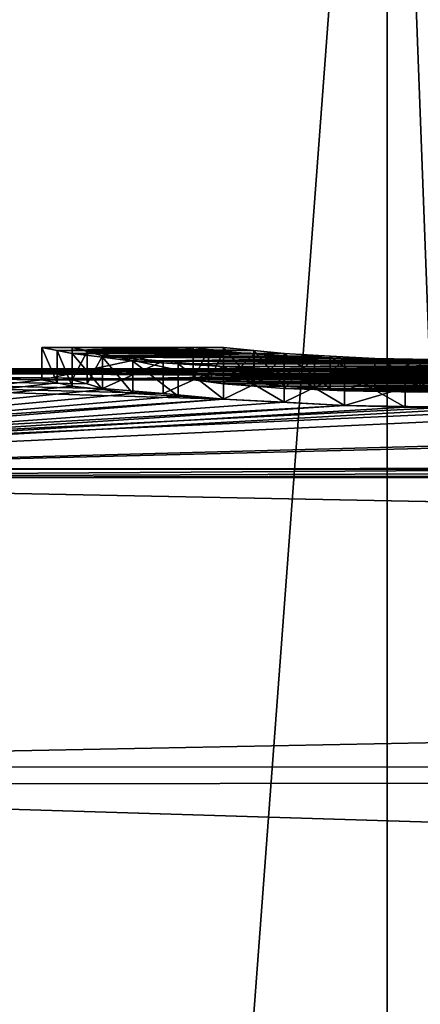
# Model space of a CAD drawing. Header units: millimetres. Extents: x -143 to 143, y -35 to 35.
# Tile 362 of 533: x 96.13 to 97.37, y 18.53 to 21.58. Entities that reach past the tile are written whole.
import ezdxf

# ---------------------------------------------------------------- set-up
doc = ezdxf.new("R2010")
doc.units = ezdxf.units.MM
doc.header["$LTSCALE"] = 65.185185
for name, color, linetype in [('1301', 7, 'CONTINUOUS'), ('1323', 7, 'CONTINUOUS'), ('1329', 7, 'CONTINUOUS'), ('1330', 7, 'CONTINUOUS'), ('1331', 7, 'CONTINUOUS'), ('1332', 7, 'CONTINUOUS'), ('1333', 7, 'CONTINUOUS'), ('1334', 7, 'CONTINUOUS'), ('1335', 7, 'CONTINUOUS'), ('1336', 7, 'CONTINUOUS'), ('1337', 7, 'CONTINUOUS'), ('1338', 7, 'CONTINUOUS'), ('1359', 7, 'CONTINUOUS'), ('1360', 7, 'CONTINUOUS'), ('1361', 7, 'CONTINUOUS'), ('1362', 7, 'CONTINUOUS'), ('1363', 7, 'CONTINUOUS'), ('1364', 7, 'CONTINUOUS'), ('1365', 7, 'CONTINUOUS'), ('1366', 7, 'CONTINUOUS'), ('1381', 7, 'CONTINUOUS'), ('473', 7, 'CONTINUOUS'), ('483', 7, 'CONTINUOUS')]:
    doc.layers.add(name, color=color, linetype=linetype)

msp = doc.modelspace()

# ---------------------------------------------------------------- linework, layer by layer
at = {"layer": '1301', "linetype": 'CONTINUOUS'}
for points in [[(96.5751, 20.4233, -1.7714), (96.7625, 20.4058, -1.9628), (93.65, 20.5), (96.5751, 20.4233, -1.7714)], [(93.65, 20.5), (96.7625, 20.4058, -1.9628), (93.65, 20.1902, -3.5506), (93.65, 20.5)], [(96.3875, 20.439, -1.5798), (96.5751, 20.4233, -1.7714), (93.65, 20.5), (96.3875, 20.439, -1.5798)], [(96.3406, 20.4529, -1.3884), (96.3875, 20.439, -1.5798), (93.65, 20.5), (96.3406, 20.4529, -1.3884)], [(96.2938, 20.465, -1.1968), (96.3406, 20.4529, -1.3884), (93.65, 20.5), (96.2938, 20.465, -1.1968)], [(96.7625, 20.465, -1.1968), (96.2938, 20.465, -1.1968), (93.65, 20.5), (96.7625, 20.465, -1.1968)], [(99.0125, 20.465, -1.1968), (96.7625, 20.465, -1.1968), (93.65, 20.5), (99.0125, 20.465, -1.1968)], [(99.0125, 20.4704, -1.1011), (99.0125, 20.465, -1.1968), (93.65, 20.5), (99.0125, 20.4704, -1.1011)], [(99.0125, 20.4753, -1.0053), (99.0125, 20.4704, -1.1011), (93.65, 20.5), (99.0125, 20.4753, -1.0053)], [(98.9188, 20.4838, -0.8139), (99.0125, 20.4753, -1.0053), (93.65, 20.5), (98.9188, 20.4838, -0.8139)], [(98.825, 20.4906, -0.6223), (98.9188, 20.4838, -0.8139), (93.65, 20.5), (98.825, 20.4906, -0.6223)], [(98.733, 20.4932, -0.5284), (98.825, 20.4906, -0.6223), (93.65, 20.5), (98.733, 20.4932, -0.5284)], [(98.6375, 20.4955, -0.4309), (98.733, 20.4932, -0.5284), (93.65, 20.5), (98.6375, 20.4955, -0.4309)], [(98.3588, 20.4972, -0.336), (98.6375, 20.4955, -0.4309), (93.65, 20.5), (98.3588, 20.4972, -0.336)], [(97.7, 20.4986, -0.2394), (98.3588, 20.4972, -0.336), (93.65, 20.5), (97.7, 20.4986, -0.2394)], [(97.7, 20.4997, -0.1197), (97.7, 20.4986, -0.2394), (93.65, 20.5), (97.7, 20.4997, -0.1197)], [(97.7, 20.5), (97.7, 20.4997, -0.1197), (93.65, 20.5), (97.7, 20.5)], [(96.8563, 20.4561, -1.3405), (96.7625, 20.465, -1.1968), (98.9187, 20.4561, -1.3405), (96.8563, 20.4561, -1.3405)], [(98.9187, 20.4561, -1.3405), (96.7625, 20.465, -1.1968), (99.0125, 20.465, -1.1968), (98.9187, 20.4561, -1.3405)], [(96.95, 20.4462, -1.484), (96.8563, 20.4561, -1.3405), (98.825, 20.4462, -1.484), (96.95, 20.4462, -1.484)], [(98.825, 20.4462, -1.484), (96.8563, 20.4561, -1.3405), (98.9187, 20.4561, -1.3405), (98.825, 20.4462, -1.484)], [(97.0927, 20.4389, -1.5812), (96.95, 20.4462, -1.484), (98.6823, 20.4389, -1.5812), (97.0927, 20.4389, -1.5812)], [(98.6823, 20.4389, -1.5812), (96.95, 20.4462, -1.484), (98.825, 20.4462, -1.484), (98.6823, 20.4389, -1.5812)], [(97.2313, 20.4314, -1.6755), (97.0927, 20.4389, -1.5812), (98.5437, 20.4314, -1.6755), (97.2313, 20.4314, -1.6755)], [(98.5437, 20.4314, -1.6755), (97.0927, 20.4389, -1.5812), (98.6823, 20.4389, -1.5812), (98.5437, 20.4314, -1.6755)], [(97.4656, 20.4274, -1.7234), (97.2313, 20.4314, -1.6755), (98.3094, 20.4274, -1.7234), (97.4656, 20.4274, -1.7234)], [(98.3094, 20.4274, -1.7234), (97.2313, 20.4314, -1.6755), (98.5437, 20.4314, -1.6755), (98.3094, 20.4274, -1.7234)], [(96.7625, 20.4058, -1.9628), (97.1375, 20.3865, -2.1543), (93.65, 20.1902, -3.5506), (96.7625, 20.4058, -1.9628)], [(96.9501, 20.3964, -2.0586), (97.1375, 20.3865, -2.1543), (96.7625, 20.4058, -1.9628), (96.9501, 20.3964, -2.0586)], [(97.1375, 20.3865, -2.1543), (97.4656, 20.3814, -2.2021), (93.65, 20.1902, -3.5506), (97.1375, 20.3865, -2.1543)], [(97.7937, 20.3762, -2.25), (93.65, 20.1902, -3.5506), (97.4656, 20.3814, -2.2021), (97.7937, 20.3762, -2.25)], [(97.7937, 20.3762, -2.25), (125.45, 20.199, -3.5), (93.65, 20.1902, -3.5506), (97.7937, 20.3762, -2.25)], [(93.65, 20.1902, -3.5506), (125.45, 20.199, -3.5), (140.45, 20.169, -3.6692), (93.65, 20.1902, -3.5506)], [(93.65, 19.27, -6.9939), (93.65, 20.1902, -3.5506), (140.45, 20.169, -3.6692), (93.65, 19.27, -6.9939)], [(140.45, 19.2277, -7.1097), (93.65, 19.27, -6.9939), (140.45, 20.169, -3.6692), (140.45, 19.2277, -7.1097)], [(93.65, 17.7674, -10.2259), (93.65, 19.27, -6.9939), (140.45, 19.2277, -7.1097), (93.65, 17.7674, -10.2259)], [(140.45, 17.7043, -10.3348), (93.65, 17.7674, -10.2259), (140.45, 19.2277, -7.1097), (140.45, 17.7043, -10.3348)]]:
    msp.add_3dface(points, dxfattribs=at)
at = {"layer": '1323', "linetype": 'CONTINUOUS'}
for points in [[(97.7, 20.5), (93.65, 20.5), (93.65, 20.4998, 0.0836), (97.7, 20.5)], [(97.7, 20.5), (93.65, 20.4998, 0.0836), (97.7, 20.4999, 0.0718), (97.7, 20.5)], [(97.7, 20.4999, 0.0718), (93.65, 20.4998, 0.0836), (97.7, 20.4995, 0.1436), (97.7, 20.4999, 0.0718)], [(93.65, 20.4998, 0.0836), (93.65, 20.4993, 0.1672), (97.7, 20.4995, 0.1436), (93.65, 20.4998, 0.0836)], [(97.7, 20.4995, 0.1436), (93.65, 20.4993, 0.1672), (98.075, 20.4995, 0.1436), (97.7, 20.4995, 0.1436)], [(98.075, 20.4995, 0.1436), (93.65, 20.4993, 0.1672), (98.3556, 20.4991, 0.1914), (98.075, 20.4995, 0.1436)], [(93.65, 20.4993, 0.1672), (93.65, 20.1605, 3.7152), (96.2, 20.465, 1.1968), (93.65, 20.4993, 0.1672)], [(98.3556, 20.4991, 0.1914), (93.65, 20.4993, 0.1672), (96.2, 20.465, 1.1968), (98.3556, 20.4991, 0.1914)], [(98.6375, 20.4986, 0.2394), (98.3556, 20.4991, 0.1914), (96.2, 20.465, 1.1968), (98.6375, 20.4986, 0.2394)], [(98.7798, 20.4972, 0.3362), (98.6375, 20.4986, 0.2394), (96.2, 20.465, 1.1968), (98.7798, 20.4972, 0.3362)], [(98.9188, 20.4955, 0.4309), (98.7798, 20.4972, 0.3362), (96.2, 20.465, 1.1968), (98.9188, 20.4955, 0.4309)], [(99.0125, 20.4906, 0.6224), (98.9188, 20.4955, 0.4309), (96.2, 20.465, 1.1968), (99.0125, 20.4906, 0.6224)], [(99.1062, 20.4838, 0.8138), (99.0125, 20.4906, 0.6224), (96.2, 20.465, 1.1968), (99.1062, 20.4838, 0.8138)], [(99.1062, 20.4753, 1.0054), (99.1062, 20.4838, 0.8138), (96.2, 20.465, 1.1968), (99.1062, 20.4753, 1.0054)], [(96.2, 20.465, 1.1968), (93.65, 20.1605, 3.7152), (96.2469, 20.4561, 1.3405), (96.2, 20.465, 1.1968)], [(96.2469, 20.4561, 1.3405), (93.65, 20.1605, 3.7152), (96.2938, 20.4462, 1.484), (96.2469, 20.4561, 1.3405)], [(96.6687, 20.465, 1.1968), (99.1062, 20.4753, 1.0054), (96.2, 20.465, 1.1968), (96.6687, 20.465, 1.1968)], [(99.1062, 20.465, 1.1968), (99.1062, 20.4753, 1.0054), (96.6687, 20.465, 1.1968), (99.1062, 20.465, 1.1968)], [(96.7156, 20.4592, 1.2926), (99.1062, 20.465, 1.1968), (96.6687, 20.465, 1.1968), (96.7156, 20.4592, 1.2926)], [(99.0594, 20.4592, 1.2926), (99.1062, 20.465, 1.1968), (96.7156, 20.4592, 1.2926), (99.0594, 20.4592, 1.2926)], [(96.7625, 20.4529, 1.3883), (99.0594, 20.4592, 1.2926), (96.7156, 20.4592, 1.2926), (96.7625, 20.4529, 1.3883)], [(99.0125, 20.4529, 1.3883), (99.0594, 20.4592, 1.2926), (96.7625, 20.4529, 1.3883), (99.0125, 20.4529, 1.3883)], [(96.8577, 20.4461, 1.4856), (99.0125, 20.4529, 1.3883), (96.7625, 20.4529, 1.3883), (96.8577, 20.4461, 1.4856)], [(98.9173, 20.4461, 1.4856), (99.0125, 20.4529, 1.3883), (96.8577, 20.4461, 1.4856), (98.9173, 20.4461, 1.4856)], [(96.2938, 20.4462, 1.484), (93.65, 20.1605, 3.7152), (96.3875, 20.4353, 1.6277), (96.2938, 20.4462, 1.484)], [(96.3875, 20.4353, 1.6277), (93.65, 20.1605, 3.7152), (96.4813, 20.4233, 1.7713), (96.3875, 20.4353, 1.6277)], [(96.4813, 20.4233, 1.7713), (93.65, 20.1605, 3.7152), (96.6219, 20.4148, 1.8671), (96.4813, 20.4233, 1.7713)], [(96.95, 20.439, 1.5798), (98.9173, 20.4461, 1.4856), (96.8577, 20.4461, 1.4856), (96.95, 20.439, 1.5798)], [(98.825, 20.439, 1.5798), (98.9173, 20.4461, 1.4856), (96.95, 20.439, 1.5798), (98.825, 20.439, 1.5798)], [(97.0438, 20.4353, 1.6277), (98.825, 20.439, 1.5798), (96.95, 20.439, 1.5798), (97.0438, 20.4353, 1.6277)], [(98.7312, 20.4353, 1.6277), (98.825, 20.439, 1.5798), (97.0438, 20.4353, 1.6277), (98.7312, 20.4353, 1.6277)], [(97.1375, 20.4314, 1.6755), (98.7312, 20.4353, 1.6277), (97.0438, 20.4353, 1.6277), (97.1375, 20.4314, 1.6755)], [(98.6375, 20.4314, 1.6755), (98.7312, 20.4353, 1.6277), (97.1375, 20.4314, 1.6755), (98.6375, 20.4314, 1.6755)], [(97.3719, 20.4274, 1.7234), (98.6375, 20.4314, 1.6755), (97.1375, 20.4314, 1.6755), (97.3719, 20.4274, 1.7234)], [(96.6219, 20.4148, 1.8671), (93.65, 20.1605, 3.7152), (96.7625, 20.4058, 1.9628), (96.6219, 20.4148, 1.8671)], [(96.7625, 20.4058, 1.9628), (93.65, 20.1605, 3.7152), (96.9501, 20.3964, 2.0586), (96.7625, 20.4058, 1.9628)], [(96.9501, 20.3964, 2.0586), (93.65, 20.1605, 3.7152), (97.1375, 20.3865, 2.1543), (96.9501, 20.3964, 2.0586)], [(97.1375, 20.3865, 2.1543), (93.65, 20.1605, 3.7152), (97.325, 20.3814, 2.2021), (97.1375, 20.3865, 2.1543)], [(97.325, 20.3814, 2.2021), (93.65, 20.1605, 3.7152), (97.5125, 20.3762, 2.25), (97.325, 20.3814, 2.2021)], [(122.9705, 20.3506, 2.4702), (102.2937, 20.3762, 2.25), (93.65, 20.1605, 3.7152), (122.9705, 20.3506, 2.4702)], [(102.2937, 20.3762, 2.25), (101.7312, 20.3762, 2.25), (93.65, 20.1605, 3.7152), (102.2937, 20.3762, 2.25)], [(93.65, 20.1605, 3.7152), (101.7312, 20.3762, 2.25), (98.2625, 20.3762, 2.25), (93.65, 20.1605, 3.7152)], [(97.5125, 20.3762, 2.25), (93.65, 20.1605, 3.7152), (98.2625, 20.3762, 2.25), (97.5125, 20.3762, 2.25)], [(123.7005, 20.2746, 3.0314), (122.9705, 20.3506, 2.4702), (93.65, 20.1605, 3.7152), (123.7005, 20.2746, 3.0314)], [(124.5465, 20.2192, 3.3814), (123.7005, 20.2746, 3.0314), (93.65, 20.1605, 3.7152), (124.5465, 20.2192, 3.3814)], [(125.45, 20.199, 3.5), (124.5465, 20.2192, 3.3814), (93.65, 20.1605, 3.7152), (125.45, 20.199, 3.5)], [(140.45, 20.1897, 3.5533), (125.45, 20.199, 3.5), (93.65, 20.1605, 3.7152), (140.45, 20.1897, 3.5533)], [(140.45, 19.2682, 6.9991), (140.45, 20.1897, 3.5533), (93.65, 20.1605, 3.7152), (140.45, 19.2682, 6.9991)], [(93.65, 19.2123, 7.1509), (140.45, 19.2682, 6.9991), (93.65, 20.1605, 3.7152), (93.65, 19.2123, 7.1509)], [(140.45, 17.7633, 10.233), (140.45, 19.2682, 6.9991), (93.65, 19.2123, 7.1509), (140.45, 17.7633, 10.233)], [(93.65, 17.6834, 10.3705), (140.45, 17.7633, 10.233), (93.65, 19.2123, 7.1509), (93.65, 17.6834, 10.3705)]]:
    msp.add_3dface(points, dxfattribs=at)
at = {"layer": '1329', "linetype": 'CONTINUOUS'}
for points in [[(97.1375, 20.3865, 2.1543), (97.325, 20.3814, 2.2021), (97.1375, 20.487, 2.1543), (97.1375, 20.3865, 2.1543)], [(97.1375, 20.487, 2.1543), (97.325, 20.3814, 2.2021), (97.325, 20.482, 2.2021), (97.1375, 20.487, 2.1543)], [(97.325, 20.3814, 2.2021), (97.5125, 20.3762, 2.25), (97.325, 20.482, 2.2021), (97.325, 20.3814, 2.2021)], [(97.5125, 20.3762, 2.25), (97.5125, 20.4768, 2.25), (97.325, 20.482, 2.2021), (97.5125, 20.3762, 2.25)]]:
    msp.add_3dface(points, dxfattribs=at)
at = {"layer": '1330', "linetype": 'CONTINUOUS'}
for points in [[(96.7625, 20.4058, 1.9628), (96.9501, 20.3964, 2.0586), (96.7625, 20.5063, 1.9628), (96.7625, 20.4058, 1.9628)], [(96.7625, 20.5063, 1.9628), (96.9501, 20.3964, 2.0586), (96.9501, 20.4969, 2.0586), (96.7625, 20.5063, 1.9628)], [(96.9501, 20.3964, 2.0586), (97.1375, 20.3865, 2.1543), (96.9501, 20.4969, 2.0586), (96.9501, 20.3964, 2.0586)], [(97.1375, 20.3865, 2.1543), (97.1375, 20.487, 2.1543), (96.9501, 20.4969, 2.0586), (97.1375, 20.3865, 2.1543)]]:
    msp.add_3dface(points, dxfattribs=at)
at = {"layer": '1331', "linetype": 'CONTINUOUS'}
for points in [[(96.4813, 20.4233, 1.7713), (96.6219, 20.4148, 1.8671), (96.4813, 20.5237, 1.7713), (96.4813, 20.4233, 1.7713)], [(96.4813, 20.5237, 1.7713), (96.6219, 20.4148, 1.8671), (96.6219, 20.5152, 1.8671), (96.4813, 20.5237, 1.7713)], [(96.6219, 20.4148, 1.8671), (96.7625, 20.4058, 1.9628), (96.6219, 20.5152, 1.8671), (96.6219, 20.4148, 1.8671)], [(96.7625, 20.4058, 1.9628), (96.7625, 20.5063, 1.9628), (96.6219, 20.5152, 1.8671), (96.7625, 20.4058, 1.9628)]]:
    msp.add_3dface(points, dxfattribs=at)
at = {"layer": '1332', "linetype": 'CONTINUOUS'}
for points in [[(96.2938, 20.4462, 1.484), (96.3875, 20.4353, 1.6277), (96.2938, 20.5465, 1.484), (96.2938, 20.4462, 1.484)], [(96.2938, 20.5465, 1.484), (96.3875, 20.4353, 1.6277), (96.3875, 20.5356, 1.6277), (96.2938, 20.5465, 1.484)], [(96.3875, 20.4353, 1.6277), (96.4813, 20.4233, 1.7713), (96.3875, 20.5356, 1.6277), (96.3875, 20.4353, 1.6277)], [(96.4813, 20.4233, 1.7713), (96.4813, 20.5237, 1.7713), (96.3875, 20.5356, 1.6277), (96.4813, 20.4233, 1.7713)]]:
    msp.add_3dface(points, dxfattribs=at)
at = {"layer": '1333', "linetype": 'CONTINUOUS'}
for points in [[(96.2, 20.465, 1.1968), (96.2469, 20.4561, 1.3405), (96.2, 20.5652, 1.1968), (96.2, 20.465, 1.1968)], [(96.2, 20.5652, 1.1968), (96.2469, 20.4561, 1.3405), (96.2469, 20.5563, 1.3405), (96.2, 20.5652, 1.1968)], [(96.2469, 20.4561, 1.3405), (96.2938, 20.4462, 1.484), (96.2469, 20.5563, 1.3405), (96.2469, 20.4561, 1.3405)], [(96.2938, 20.4462, 1.484), (96.2938, 20.5465, 1.484), (96.2469, 20.5563, 1.3405), (96.2938, 20.4462, 1.484)]]:
    msp.add_3dface(points, dxfattribs=at)
at = {"layer": '1334', "linetype": 'CONTINUOUS'}
for points in [[(96.6687, 20.465, 1.1968), (96.2, 20.465, 1.1968), (96.6687, 20.5652, 1.1968), (96.6687, 20.465, 1.1968)], [(96.2, 20.465, 1.1968), (96.2, 20.5652, 1.1968), (96.6687, 20.5652, 1.1968), (96.2, 20.465, 1.1968)]]:
    msp.add_3dface(points, dxfattribs=at)
at = {"layer": '1335', "linetype": 'CONTINUOUS'}
for points in [[(96.6687, 20.465, 1.1968), (96.6687, 20.5652, 1.1968), (96.7156, 20.5594, 1.2926), (96.6687, 20.465, 1.1968)], [(96.7156, 20.4592, 1.2926), (96.6687, 20.465, 1.1968), (96.7156, 20.5594, 1.2926), (96.7156, 20.4592, 1.2926)], [(96.7625, 20.5532, 1.3883), (96.7156, 20.4592, 1.2926), (96.7156, 20.5594, 1.2926), (96.7625, 20.5532, 1.3883)], [(96.7625, 20.4529, 1.3883), (96.7156, 20.4592, 1.2926), (96.7625, 20.5532, 1.3883), (96.7625, 20.4529, 1.3883)]]:
    msp.add_3dface(points, dxfattribs=at)
at = {"layer": '1336', "linetype": 'CONTINUOUS'}
for points in [[(96.7625, 20.4529, 1.3883), (96.7625, 20.5532, 1.3883), (96.8577, 20.5464, 1.4856), (96.7625, 20.4529, 1.3883)], [(96.8577, 20.4461, 1.4856), (96.7625, 20.4529, 1.3883), (96.8577, 20.5464, 1.4856), (96.8577, 20.4461, 1.4856)], [(96.95, 20.5393, 1.5798), (96.8577, 20.4461, 1.4856), (96.8577, 20.5464, 1.4856), (96.95, 20.5393, 1.5798)], [(96.95, 20.439, 1.5798), (96.8577, 20.4461, 1.4856), (96.95, 20.5393, 1.5798), (96.95, 20.439, 1.5798)]]:
    msp.add_3dface(points, dxfattribs=at)
at = {"layer": '1337', "linetype": 'CONTINUOUS'}
for points in [[(96.95, 20.439, 1.5798), (96.95, 20.5393, 1.5798), (97.0438, 20.5356, 1.6277), (96.95, 20.439, 1.5798)], [(97.0438, 20.4353, 1.6277), (96.95, 20.439, 1.5798), (97.0438, 20.5356, 1.6277), (97.0438, 20.4353, 1.6277)], [(97.1375, 20.5317, 1.6755), (97.0438, 20.4353, 1.6277), (97.0438, 20.5356, 1.6277), (97.1375, 20.5317, 1.6755)], [(97.1375, 20.4314, 1.6755), (97.0438, 20.4353, 1.6277), (97.1375, 20.5317, 1.6755), (97.1375, 20.4314, 1.6755)]]:
    msp.add_3dface(points, dxfattribs=at)
at = {"layer": '1338', "linetype": 'CONTINUOUS'}
for points in [[(97.1375, 20.4314, 1.6755), (97.1375, 20.5317, 1.6755), (97.3719, 20.5278, 1.7234), (97.1375, 20.4314, 1.6755)], [(97.3719, 20.4274, 1.7234), (97.1375, 20.4314, 1.6755), (97.3719, 20.5278, 1.7234), (97.3719, 20.4274, 1.7234)], [(97.6063, 20.5237, 1.7713), (97.3719, 20.4274, 1.7234), (97.3719, 20.5278, 1.7234), (97.6063, 20.5237, 1.7713)]]:
    msp.add_3dface(points, dxfattribs=at)
at = {"layer": '1359', "linetype": 'CONTINUOUS'}
for points in [[(97.2313, 20.4314, -1.6755), (97.4656, 20.4274, -1.7234), (97.2313, 20.5317, -1.6755), (97.2313, 20.4314, -1.6755)], [(97.2313, 20.5317, -1.6755), (97.4656, 20.4274, -1.7234), (97.4656, 20.5278, -1.7234), (97.2313, 20.5317, -1.6755)]]:
    msp.add_3dface(points, dxfattribs=at)
at = {"layer": '1360', "linetype": 'CONTINUOUS'}
for points in [[(96.95, 20.4462, -1.484), (97.0927, 20.4389, -1.5812), (96.95, 20.5465, -1.484), (96.95, 20.4462, -1.484)], [(96.95, 20.5465, -1.484), (97.0927, 20.4389, -1.5812), (97.0927, 20.5392, -1.5812), (96.95, 20.5465, -1.484)], [(97.0927, 20.4389, -1.5812), (97.2313, 20.4314, -1.6755), (97.0927, 20.5392, -1.5812), (97.0927, 20.4389, -1.5812)], [(97.2313, 20.4314, -1.6755), (97.2313, 20.5317, -1.6755), (97.0927, 20.5392, -1.5812), (97.2313, 20.4314, -1.6755)]]:
    msp.add_3dface(points, dxfattribs=at)
at = {"layer": '1361', "linetype": 'CONTINUOUS'}
for points in [[(96.7625, 20.465, -1.1968), (96.8563, 20.4561, -1.3405), (96.7625, 20.5652, -1.1968), (96.7625, 20.465, -1.1968)], [(96.7625, 20.5652, -1.1968), (96.8563, 20.4561, -1.3405), (96.8563, 20.5563, -1.3405), (96.7625, 20.5652, -1.1968)], [(96.8563, 20.4561, -1.3405), (96.95, 20.4462, -1.484), (96.8563, 20.5563, -1.3405), (96.8563, 20.4561, -1.3405)], [(96.95, 20.4462, -1.484), (96.95, 20.5465, -1.484), (96.8563, 20.5563, -1.3405), (96.95, 20.4462, -1.484)]]:
    msp.add_3dface(points, dxfattribs=at)
at = {"layer": '1362', "linetype": 'CONTINUOUS'}
for points in [[(96.2938, 20.465, -1.1968), (96.7625, 20.465, -1.1968), (96.2938, 20.5652, -1.1968), (96.2938, 20.465, -1.1968)], [(96.7625, 20.465, -1.1968), (96.7625, 20.5652, -1.1968), (96.2938, 20.5652, -1.1968), (96.7625, 20.465, -1.1968)]]:
    msp.add_3dface(points, dxfattribs=at)
at = {"layer": '1363', "linetype": 'CONTINUOUS'}
for points in [[(96.2938, 20.465, -1.1968), (96.2938, 20.5652, -1.1968), (96.3406, 20.5532, -1.3884), (96.2938, 20.465, -1.1968)], [(96.3406, 20.4529, -1.3884), (96.2938, 20.465, -1.1968), (96.3406, 20.5532, -1.3884), (96.3406, 20.4529, -1.3884)], [(96.3875, 20.5393, -1.5798), (96.3406, 20.4529, -1.3884), (96.3406, 20.5532, -1.3884), (96.3875, 20.5393, -1.5798)], [(96.3875, 20.439, -1.5798), (96.3406, 20.4529, -1.3884), (96.3875, 20.5393, -1.5798), (96.3875, 20.439, -1.5798)]]:
    msp.add_3dface(points, dxfattribs=at)
at = {"layer": '1364', "linetype": 'CONTINUOUS'}
for points in [[(96.3875, 20.439, -1.5798), (96.3875, 20.5393, -1.5798), (96.5751, 20.5237, -1.7714), (96.3875, 20.439, -1.5798)], [(96.5751, 20.4233, -1.7714), (96.3875, 20.439, -1.5798), (96.5751, 20.5237, -1.7714), (96.5751, 20.4233, -1.7714)], [(96.7625, 20.5063, -1.9628), (96.5751, 20.4233, -1.7714), (96.5751, 20.5237, -1.7714), (96.7625, 20.5063, -1.9628)], [(96.7625, 20.4058, -1.9628), (96.5751, 20.4233, -1.7714), (96.7625, 20.5063, -1.9628), (96.7625, 20.4058, -1.9628)]]:
    msp.add_3dface(points, dxfattribs=at)
at = {"layer": '1365', "linetype": 'CONTINUOUS'}
for points in [[(96.7625, 20.4058, -1.9628), (96.7625, 20.5063, -1.9628), (96.9501, 20.4969, -2.0586), (96.7625, 20.4058, -1.9628)], [(96.9501, 20.3964, -2.0586), (96.7625, 20.4058, -1.9628), (96.9501, 20.4969, -2.0586), (96.9501, 20.3964, -2.0586)], [(97.1375, 20.487, -2.1543), (96.9501, 20.3964, -2.0586), (96.9501, 20.4969, -2.0586), (97.1375, 20.487, -2.1543)], [(97.1375, 20.3865, -2.1543), (96.9501, 20.3964, -2.0586), (97.1375, 20.487, -2.1543), (97.1375, 20.3865, -2.1543)]]:
    msp.add_3dface(points, dxfattribs=at)
at = {"layer": '1366', "linetype": 'CONTINUOUS'}
for points in [[(97.1375, 20.3865, -2.1543), (97.1375, 20.487, -2.1543), (97.4656, 20.482, -2.2021), (97.1375, 20.3865, -2.1543)], [(97.4656, 20.3814, -2.2021), (97.1375, 20.3865, -2.1543), (97.4656, 20.482, -2.2021), (97.4656, 20.3814, -2.2021)]]:
    msp.add_3dface(points, dxfattribs=at)
at = {"layer": '1381', "linetype": 'CONTINUOUS'}
for points in [[(96.2, 20.5652, 1.1968), (96.2469, 20.5563, 1.3405), (96.6687, 20.5652, 1.1968), (96.2, 20.5652, 1.1968)], [(96.6687, 20.5652, 1.1968), (96.2469, 20.5563, 1.3405), (96.7156, 20.5594, 1.2926), (96.6687, 20.5652, 1.1968)], [(96.2469, 20.5563, 1.3405), (96.7625, 20.5532, 1.3883), (96.7156, 20.5594, 1.2926), (96.2469, 20.5563, 1.3405)], [(96.2469, 20.5563, 1.3405), (96.2938, 20.5465, 1.484), (96.7625, 20.5532, 1.3883), (96.2469, 20.5563, 1.3405)], [(96.7625, 20.5652, -1.1968), (96.8563, 20.5563, -1.3405), (96.2938, 20.5652, -1.1968), (96.7625, 20.5652, -1.1968)], [(96.2938, 20.5652, -1.1968), (96.8563, 20.5563, -1.3405), (96.3406, 20.5532, -1.3884), (96.2938, 20.5652, -1.1968)], [(96.7625, 20.5532, 1.3883), (96.2938, 20.5465, 1.484), (96.8577, 20.5464, 1.4856), (96.7625, 20.5532, 1.3883)], [(96.2938, 20.5465, 1.484), (96.3875, 20.5356, 1.6277), (96.8577, 20.5464, 1.4856), (96.2938, 20.5465, 1.484)], [(96.8563, 20.5563, -1.3405), (96.95, 20.5465, -1.484), (96.3406, 20.5532, -1.3884), (96.8563, 20.5563, -1.3405)], [(96.95, 20.5465, -1.484), (96.3875, 20.5393, -1.5798), (96.3406, 20.5532, -1.3884), (96.95, 20.5465, -1.484)], [(96.95, 20.5465, -1.484), (97.0927, 20.5392, -1.5812), (96.3875, 20.5393, -1.5798), (96.95, 20.5465, -1.484)], [(96.3875, 20.5356, 1.6277), (96.95, 20.5393, 1.5798), (96.8577, 20.5464, 1.4856), (96.3875, 20.5356, 1.6277)], [(96.95, 20.5393, 1.5798), (96.3875, 20.5356, 1.6277), (97.0438, 20.5356, 1.6277), (96.95, 20.5393, 1.5798)], [(97.4656, 20.5278, -1.7234), (97.7, 20.5237, -1.7713), (96.3875, 20.5393, -1.5798), (97.4656, 20.5278, -1.7234)], [(96.3875, 20.5393, -1.5798), (97.7, 20.5237, -1.7713), (96.5751, 20.5237, -1.7714), (96.3875, 20.5393, -1.5798)], [(97.2313, 20.5317, -1.6755), (97.4656, 20.5278, -1.7234), (96.3875, 20.5393, -1.5798), (97.2313, 20.5317, -1.6755)], [(97.0927, 20.5392, -1.5812), (97.2313, 20.5317, -1.6755), (96.3875, 20.5393, -1.5798), (97.0927, 20.5392, -1.5812)], [(96.3875, 20.5356, 1.6277), (96.4813, 20.5237, 1.7713), (97.1375, 20.5317, 1.6755), (96.3875, 20.5356, 1.6277)], [(96.3875, 20.5356, 1.6277), (97.1375, 20.5317, 1.6755), (97.0438, 20.5356, 1.6277), (96.3875, 20.5356, 1.6277)], [(97.1375, 20.5317, 1.6755), (96.4813, 20.5237, 1.7713), (97.3719, 20.5278, 1.7234), (97.1375, 20.5317, 1.6755)], [(96.4813, 20.5237, 1.7713), (97.6063, 20.5237, 1.7713), (97.3719, 20.5278, 1.7234), (96.4813, 20.5237, 1.7713)], [(96.4813, 20.5237, 1.7713), (96.6219, 20.5152, 1.8671), (97.6063, 20.5237, 1.7713), (96.4813, 20.5237, 1.7713)], [(96.7625, 20.5063, -1.9628), (96.5751, 20.5237, -1.7714), (99.0125, 20.5063, -1.9628), (96.7625, 20.5063, -1.9628)], [(96.5751, 20.5237, -1.7714), (97.7, 20.5237, -1.7713), (99.0125, 20.5063, -1.9628), (96.5751, 20.5237, -1.7714)], [(99.1531, 20.5152, 1.8671), (99.2938, 20.5237, 1.7713), (96.6219, 20.5152, 1.8671), (99.1531, 20.5152, 1.8671)], [(96.6219, 20.5152, 1.8671), (99.2938, 20.5237, 1.7713), (98.1688, 20.5237, 1.7713), (96.6219, 20.5152, 1.8671)], [(97.6063, 20.5237, 1.7713), (96.6219, 20.5152, 1.8671), (98.1688, 20.5237, 1.7713), (97.6063, 20.5237, 1.7713)], [(96.7625, 20.5063, 1.9628), (99.1531, 20.5152, 1.8671), (96.6219, 20.5152, 1.8671), (96.7625, 20.5063, 1.9628)], [(99.0125, 20.5063, 1.9628), (99.1531, 20.5152, 1.8671), (96.7625, 20.5063, 1.9628), (99.0125, 20.5063, 1.9628)], [(99.0125, 20.5063, 1.9628), (96.7625, 20.5063, 1.9628), (96.9501, 20.4969, 2.0586), (99.0125, 20.5063, 1.9628)], [(96.9501, 20.4969, -2.0586), (96.7625, 20.5063, -1.9628), (98.8249, 20.4969, -2.0586), (96.9501, 20.4969, -2.0586)], [(96.7625, 20.5063, -1.9628), (99.0125, 20.5063, -1.9628), (98.8249, 20.4969, -2.0586), (96.7625, 20.5063, -1.9628)], [(98.8249, 20.4969, 2.0586), (99.0125, 20.5063, 1.9628), (96.9501, 20.4969, 2.0586), (98.8249, 20.4969, 2.0586)], [(97.1375, 20.487, 2.1543), (98.8249, 20.4969, 2.0586), (96.9501, 20.4969, 2.0586), (97.1375, 20.487, 2.1543)], [(97.1375, 20.487, -2.1543), (96.9501, 20.4969, -2.0586), (98.6375, 20.487, -2.1543), (97.1375, 20.487, -2.1543)], [(98.6375, 20.487, -2.1543), (96.9501, 20.4969, -2.0586), (98.8249, 20.4969, -2.0586), (98.6375, 20.487, -2.1543)], [(98.6375, 20.487, 2.1543), (98.8249, 20.4969, 2.0586), (97.1375, 20.487, 2.1543), (98.6375, 20.487, 2.1543)], [(98.6375, 20.487, 2.1543), (97.1375, 20.487, 2.1543), (97.325, 20.482, 2.2021), (98.6375, 20.487, 2.1543)], [(97.4656, 20.482, -2.2021), (97.1375, 20.487, -2.1543), (98.3094, 20.482, -2.2021), (97.4656, 20.482, -2.2021)], [(97.1375, 20.487, -2.1543), (98.6375, 20.487, -2.1543), (98.3094, 20.482, -2.2021), (97.1375, 20.487, -2.1543)], [(98.45, 20.482, 2.2021), (98.6375, 20.487, 2.1543), (97.325, 20.482, 2.2021), (98.45, 20.482, 2.2021)], [(97.5125, 20.4768, 2.25), (98.45, 20.482, 2.2021), (97.325, 20.482, 2.2021), (97.5125, 20.4768, 2.25)]]:
    msp.add_3dface(points, dxfattribs=at)
at = {"layer": '473', "linetype": 'CONTINUOUS'}
for points in [[(93.4404, 27.065, -57), (97.2693, 24.0133, -57), (93.4405, -27.0649, -57), (93.4404, 27.065, -57)], [(97.2693, 24.0133, -57), (97.2695, -24.0132, -57), (93.4405, -27.0649, -57), (97.2693, 24.0133, -57)], [(97.2693, 24.0133, -57), (99.0021, 22.2814, -57), (97.2695, -24.0132, -57), (97.2693, 24.0133, -57)], [(99.0021, 22.2814, -57), (99.0022, -22.2813, -57), (97.2695, -24.0132, -57), (99.0021, 22.2814, -57)]]:
    msp.add_3dface(points, dxfattribs=at)
at = {"layer": '483', "linetype": 'CONTINUOUS'}
for points in [[(93.4404, -27.065, -56.5), (97.2693, -24.0133, -56.5), (93.4405, 27.0649, -56.5), (93.4404, -27.065, -56.5)], [(97.2693, -24.0133, -56.5), (97.2695, 24.0132, -56.5), (93.4405, 27.0649, -56.5), (97.2693, -24.0133, -56.5)], [(97.2693, -24.0133, -56.5), (99.0021, -22.2814, -56.5), (97.2695, 24.0132, -56.5), (97.2693, -24.0133, -56.5)], [(99.0021, -22.2814, -56.5), (99.0022, 22.2813, -56.5), (97.2695, 24.0132, -56.5), (99.0021, -22.2814, -56.5)]]:
    msp.add_3dface(points, dxfattribs=at)

doc.saveas('drawing.dxf')
